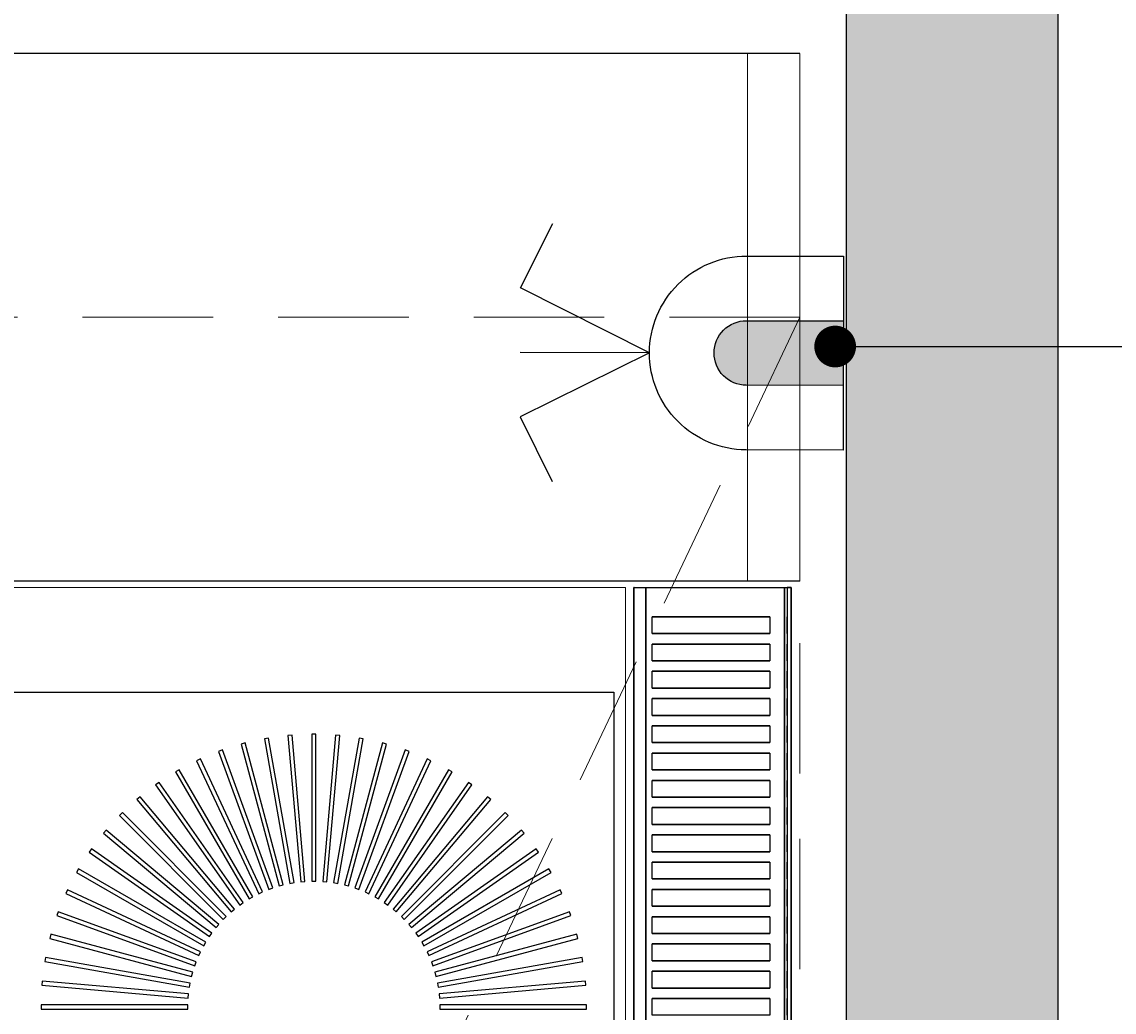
# Model space of a CAD drawing. Header units: millimetres. Extents: x 31882 to 271790, y -35693 to 24917.
# Tile 352 of 524: x 134030 to 134554, y 18720 to 19194. Entities that reach past the tile are written whole.
import ezdxf
from ezdxf import colors
from ezdxf.entities.mleader import LeaderData, LeaderLine
from ezdxf.math import Vec2, Vec3

# ---------------------------------------------------------------- set-up
doc = ezdxf.new("R2010")
doc.units = ezdxf.units.MM
doc.header["$MEASUREMENT"] = 0
doc.linetypes.add('( Dashed )', pattern=[0.75, 0.5, -0.25])
for name, color, linetype, lineweight in [('00 Structural', 2, 'Continuous', 25), ('CKD Equipments', 252, 'Continuous', 0), ('CKD-Electrical Point', 7, 'Continuous', 25), ('CKD-Equipement', 1, 'Continuous', 13), ('CKD-HOOD', 1, '( Dashed )', 15)]:
    doc.layers.add(name, color=color, linetype=linetype, lineweight=lineweight)
for name, color, linetype in [('IQ_200_3D', 1, 'Continuous'), ('IQ_204_2D', 7, 'Continuous'), ('IQ_204_3D', 7, 'Continuous'), ('IQ_WHITE_3D', 7, 'Continuous'), ('xKAM-B3-01-Kitchen$0$A-FURN', 8, 'Continuous')]:
    doc.layers.add(name, color=color, linetype=linetype)
doc.styles.add('I_NOTE', font='txt', dxfattribs={"height": 1.5})

# ---------------------------------------------------------------- blocks, each defined once
blk = doc.blocks.new('A$C18A26B62')
at = {"layer": 'CKD-Electrical Point'}
blk.add_hatch(color=1, dxfattribs=at).paths.add_polyline_path([(15.48, 0), (-15.48, 0), (-15.48, -46.44, 0.414214), (0, -61.92, 0.414214), (15.48, -46.44)])
at = {"layer": 'CKD-Electrical Point', "color": 1}
for p, q in [((0, -92.87), (-30.96, -154.79)), ((0, -92.87), (0, -154.79)), ((0, -92.87), (30.96, -154.79)), ((-30.96, -154.79), (-61.92, -139.31)), ((30.96, -154.79), (61.92, -139.31))]:
    blk.add_line(p, q, dxfattribs=at)
blk.add_lwpolyline([(-46.44, 0), (46.44, 0), (46.44, -46.44, -0.414214), (0, -92.87), (0, -92.87, -0.414214), (-46.44, -46.44), (-46.44, 0)], format="xyb", dxfattribs=at)
blk.add_lwpolyline([(-15.48, 0), (15.48, 0), (15.48, -46.44, -0.414214), (0, -61.92, -0.414214), (-15.48, -46.44)], format="xyb", close=True, dxfattribs=at)
blk = doc.blocks.new('_Dot')
at = {"color": 0, "linetype": 'ByBlock', "lineweight": -2}
blk.add_line((-0.5, 0), (-1, 0), dxfattribs=at)
at = {"color": 0, "linetype": 'ByBlock', "const_width": 0.5}
blk.add_lwpolyline([(-0.25, 0, 1), (0.25, 0, 1)], format="xyb", close=True, dxfattribs=at)

msp = doc.modelspace()

# ---------------------------------------------------------------- hatches: boundary and pattern name
at = {"ltscale": 0.25}
h = msp.add_hatch(color=206, dxfattribs=at)
h.dxf.hatch_style = 1
h.paths.add_polyline_path([(134425.08, 16044.77), (134425.08, 15965.36), (134526.68, 15965.36), (134526.68, 22045.7), (134425.08, 22045.7), (134425.08, 16118.37)])

# ---------------------------------------------------------------- linework, layer by layer
at = {"layer": '00 Structural', "ltscale": 0.25}
for points in [[(134526.68, 15965.36), (134526.68, 22045.7), (134425.08, 22045.7), (134425.08, 22044.1)], [(134425.08, 21891.67), (134425.08, 15965.36)]]:
    msp.add_lwpolyline(points, dxfattribs=at)
at = {"layer": 'CKD Equipments'}
for p, q in [((134377.85, 18926.22), (134377.85, 19179.07)), ((134402.99, 19179.07), (134402.99, 18926.22))]:
    msp.add_line(p, q, dxfattribs=at)
at = {"layer": 'CKD-Equipement', "ltscale": 0.25}
for points, invisible_edges in [([(134319.35, 18923.15, 905), (134313.82, 18872.88, 905), (133741.66, 18872.88, 905), (133741.66, 18923.15, 905)], 1), ([(134319.35, 18923.15, 905), (134313.82, 18872.88, 905), (134313.82, 18168.99, 905), (134319.35, 18118.71, 905)], 5)]:
    msp.add_3dface(points, dxfattribs=dict(at, invisible_edges=invisible_edges))
at = {"layer": 'CKD-HOOD', "color": 1, "linetype": '( Dashed )', "ltscale": 125}
msp.add_lwpolyline([(133452.99, 19052.65), (133452.99, 17052.65), (134402.99, 17052.65), (134402.99, 19052.65), (133452.99, 19052.65), (134402.99, 17052.65), (133452.99, 17052.65), (134402.99, 19052.65)], dxfattribs=at)
at = {"layer": 'IQ_200_3D'}
for points, invisible_edges in [([(134323.61, 18923.15, 923.19), (134323.39, 18923.15, 922.66), (134323.39, 18520.93, 922.66), (134323.61, 18520.93, 923.19)], 2), ([(134323.39, 18923.15, 922.66), (134323.4, 18923.15, 922.09), (134323.4, 18520.93, 922.09), (134323.39, 18520.93, 922.66)], 10), ([(134323.4, 18923.15, 922.09), (134323.62, 18923.15, 921.57), (134323.62, 18520.93, 921.57), (134323.4, 18520.93, 922.09)], 10), ([(134323.61, 18923.15, 923.19), (134327.6, 18923.15, 929.18), (134327.6, 18520.93, 929.18), (134323.61, 18520.93, 923.19)], 2), ([(134323.62, 18923.15, 921.57), (134324.02, 18923.15, 921.16), (134324.02, 18520.93, 921.16), (134323.62, 18520.93, 921.57)], 10), ([(134324.02, 18923.15, 921.16), (134325.25, 18923.15, 920.68), (134325.25, 18520.93, 920.68), (134324.02, 18520.93, 921.16)], 10), ([(134325.25, 18923.15, 920.68), (134326.53, 18923.15, 920.34), (134326.53, 18520.93, 920.34), (134325.25, 18520.93, 920.68)], 10), ([(134326.53, 18923.15, 920.34), (134327.84, 18923.15, 920.14), (134327.84, 18520.93, 920.14), (134326.53, 18520.93, 920.34)], 10), ([(134327.6, 18923.15, 929.18), (134332.1, 18923.15, 934.79), (134332.1, 18909.08, 934.79), (134327.6, 18909.08, 929.18)], 14), ([(134327.84, 18923.15, 920.14), (134329.16, 18923.15, 920.08), (134329.16, 18520.93, 920.08), (134327.84, 18520.93, 920.14)], 8), ([(134332.1, 18923.15, 934.79), (134337.06, 18923.15, 940), (134337.06, 18909.08, 940), (134332.1, 18909.08, 934.79)], 10), ([(134337.06, 18923.15, 940), (134342.46, 18923.15, 944.76), (134342.46, 18909.08, 944.76), (134337.06, 18909.08, 940)], 10), ([(134342.46, 18923.15, 944.76), (134348.24, 18923.15, 949.04), (134348.24, 18909.08, 949.04), (134342.46, 18909.08, 944.76)], 10), ([(134348.24, 18923.15, 949.04), (134354.37, 18923.15, 952.8), (134354.37, 18909.08, 952.8), (134348.24, 18909.08, 949.04)], 10), ([(134354.37, 18923.15, 952.8), (134360.8, 18923.15, 956.03), (134360.8, 18909.08, 956.03), (134354.37, 18909.08, 952.8)], 10), ([(134360.8, 18923.15, 956.03), (134367.49, 18923.15, 958.68), (134367.49, 18909.08, 958.68), (134360.8, 18909.08, 956.03)], 10), ([(134367.49, 18923.15, 958.68), (134374.38, 18923.15, 960.75), (134374.38, 18909.08, 960.75), (134367.49, 18909.08, 958.68)], 10), ([(134374.38, 18923.15, 960.75), (134381.42, 18923.15, 962.22), (134381.42, 18909.08, 962.22), (134374.38, 18909.08, 960.75)], 10), ([(134381.42, 18923.15, 962.22), (134388.57, 18923.15, 963.08), (134388.57, 18909.08, 963.08), (134381.42, 18909.08, 962.22)], 10), ([(134388.57, 18923.15, 963.08), (134396.79, 18923.15, 963.32), (134396.79, 18909.08, 963.32), (134388.57, 18909.08, 963.08)], 12), ([(134395.58, 18923.15, 920.08), (134396.26, 18923.15, 920.06), (134396.26, 18520.93, 920.06), (134395.58, 18520.93, 920.08)], 2), ([(134396.26, 18923.15, 920.06), (134396.93, 18923.15, 920.15), (134396.93, 18520.93, 920.15), (134396.26, 18520.93, 920.06)], 10), ([(134397.56, 18923.15, 963.16), (134396.79, 18923.15, 963.32), (134396.79, 18520.93, 963.32), (134397.56, 18520.93, 963.16)], 8), ([(134396.93, 18923.15, 920.15), (134397.57, 18923.15, 920.35), (134397.57, 18520.93, 920.35), (134396.93, 18520.93, 920.15)], 10), ([(134398.2, 18923.15, 962.72), (134397.56, 18923.15, 963.16), (134397.56, 18520.93, 963.16), (134398.2, 18520.93, 962.72)], 10), ([(134397.57, 18923.15, 920.35), (134398.17, 18923.15, 920.66), (134398.17, 18520.93, 920.66), (134397.57, 18520.93, 920.35)], 10), ([(134398.17, 18923.15, 920.66), (134398.43, 18923.15, 920.97), (134398.43, 18520.93, 920.97), (134398.17, 18520.93, 920.66)], 10), ([(134398.63, 18923.15, 962.07), (134398.2, 18923.15, 962.72), (134398.2, 18520.93, 962.72), (134398.63, 18520.93, 962.07)], 10), ([(134398.43, 18923.15, 920.97), (134398.62, 18923.15, 921.32), (134398.62, 18520.93, 921.32), (134398.43, 18520.93, 920.97)], 10), ([(134398.62, 18923.15, 921.32), (134398.74, 18923.15, 921.7), (134398.74, 18520.93, 921.7), (134398.62, 18520.93, 921.32)], 10), ([(134398.78, 18923.15, 961.31), (134398.63, 18923.15, 962.07), (134398.63, 18520.93, 962.07), (134398.78, 18520.93, 961.31)], 2), ([(134398.74, 18923.15, 921.7), (134398.78, 18923.15, 922.11), (134398.78, 18520.93, 922.11), (134398.74, 18520.93, 921.7)], 8), ([(134327.6, 18909.08, 929.18), (134327.6, 18901.03, 929.18), (134332.1, 18901.03, 934.79), (134332.1, 18909.08, 934.79)], 11), ([(134388.57, 18909.08, 963.08), (134388.57, 18901.03, 963.08), (134396.79, 18901.03, 963.32), (134396.79, 18909.08, 963.32)], 10), ([(134332.1, 18901.03, 934.79), (134337.06, 18901.03, 940), (134337.06, 18896, 940), (134332.1, 18896, 934.79)], 10), ([(134337.06, 18901.03, 940), (134342.46, 18901.03, 944.76), (134342.46, 18896, 944.76), (134337.06, 18896, 940)], 10), ([(134342.46, 18901.03, 944.76), (134348.24, 18901.03, 949.04), (134348.24, 18896, 949.04), (134342.46, 18896, 944.76)], 10), ([(134348.24, 18901.03, 949.04), (134354.37, 18901.03, 952.8), (134354.37, 18896, 952.8), (134348.24, 18896, 949.04)], 10), ([(134354.37, 18901.03, 952.8), (134360.8, 18901.03, 956.03), (134360.8, 18896, 956.03), (134354.37, 18896, 952.8)], 10), ([(134360.8, 18901.03, 956.03), (134367.49, 18901.03, 958.68), (134367.49, 18896, 958.68), (134360.8, 18896, 956.03)], 10), ([(134367.49, 18901.03, 958.68), (134374.38, 18901.03, 960.75), (134374.38, 18896, 960.75), (134367.49, 18896, 958.68)], 10), ([(134374.38, 18901.03, 960.75), (134381.42, 18901.03, 962.22), (134381.42, 18896, 962.22), (134374.38, 18896, 960.75)], 10), ([(134381.42, 18901.03, 962.22), (134388.57, 18901.03, 963.08), (134388.57, 18896, 963.08), (134381.42, 18896, 962.22)], 10), ([(134396.79, 18901.03, 963.32), (134396.79, 18896, 963.32), (134388.57, 18896, 963.08), (134388.57, 18901.03, 963.08)], 14), ([(134327.6, 18896, 929.18), (134327.6, 18887.96, 929.18), (134332.1, 18887.96, 934.79), (134332.1, 18896, 934.79)], 11), ([(134388.57, 18896, 963.08), (134388.57, 18887.96, 963.08), (134396.79, 18887.96, 963.32), (134396.79, 18896, 963.32)], 10), ([(134332.1, 18887.96, 934.79), (134337.06, 18887.96, 940), (134337.06, 18882.93, 940), (134332.1, 18882.93, 934.79)], 10), ([(134337.06, 18887.96, 940), (134342.46, 18887.96, 944.76), (134342.46, 18882.93, 944.76), (134337.06, 18882.93, 940)], 10), ([(134342.46, 18887.96, 944.76), (134348.24, 18887.96, 949.04), (134348.24, 18882.93, 949.04), (134342.46, 18882.93, 944.76)], 10), ([(134348.24, 18887.96, 949.04), (134354.37, 18887.96, 952.8), (134354.37, 18882.93, 952.8), (134348.24, 18882.93, 949.04)], 10), ([(134354.37, 18887.96, 952.8), (134360.8, 18887.96, 956.03), (134360.8, 18882.93, 956.03), (134354.37, 18882.93, 952.8)], 10), ([(134360.8, 18887.96, 956.03), (134367.49, 18887.96, 958.68), (134367.49, 18882.93, 958.68), (134360.8, 18882.93, 956.03)], 10), ([(134367.49, 18887.96, 958.68), (134374.38, 18887.96, 960.75), (134374.38, 18882.93, 960.75), (134367.49, 18882.93, 958.68)], 10), ([(134374.38, 18887.96, 960.75), (134381.42, 18887.96, 962.22), (134381.42, 18882.93, 962.22), (134374.38, 18882.93, 960.75)], 10), ([(134381.42, 18887.96, 962.22), (134388.57, 18887.96, 963.08), (134388.57, 18882.93, 963.08), (134381.42, 18882.93, 962.22)], 10), ([(134396.79, 18887.96, 963.32), (134396.79, 18882.93, 963.32), (134388.57, 18882.93, 963.08), (134388.57, 18887.96, 963.08)], 14), ([(134327.6, 18882.93, 929.18), (134327.6, 18874.89, 929.18), (134332.1, 18874.89, 934.79), (134332.1, 18882.93, 934.79)], 11), ([(134388.57, 18882.93, 963.08), (134388.57, 18874.89, 963.08), (134396.79, 18874.89, 963.32), (134396.79, 18882.93, 963.32)], 10), ([(134332.1, 18874.89, 934.79), (134337.06, 18874.89, 940), (134337.06, 18869.86, 940), (134332.1, 18869.86, 934.79)], 10), ([(134337.06, 18874.89, 940), (134342.46, 18874.89, 944.76), (134342.46, 18869.86, 944.76), (134337.06, 18869.86, 940)], 10), ([(134342.46, 18874.89, 944.76), (134348.24, 18874.89, 949.04), (134348.24, 18869.86, 949.04), (134342.46, 18869.86, 944.76)], 10), ([(134348.24, 18874.89, 949.04), (134354.37, 18874.89, 952.8), (134354.37, 18869.86, 952.8), (134348.24, 18869.86, 949.04)], 10), ([(134354.37, 18874.89, 952.8), (134360.8, 18874.89, 956.03), (134360.8, 18869.86, 956.03), (134354.37, 18869.86, 952.8)], 10), ([(134360.8, 18874.89, 956.03), (134367.49, 18874.89, 958.68), (134367.49, 18869.86, 958.68), (134360.8, 18869.86, 956.03)], 10), ([(134367.49, 18874.89, 958.68), (134374.38, 18874.89, 960.75), (134374.38, 18869.86, 960.75), (134367.49, 18869.86, 958.68)], 10), ([(134374.38, 18874.89, 960.75), (134381.42, 18874.89, 962.22), (134381.42, 18869.86, 962.22), (134374.38, 18869.86, 960.75)], 10), ([(134381.42, 18874.89, 962.22), (134388.57, 18874.89, 963.08), (134388.57, 18869.86, 963.08), (134381.42, 18869.86, 962.22)], 10), ([(134396.79, 18874.89, 963.32), (134396.79, 18869.86, 963.32), (134388.57, 18869.86, 963.08), (134388.57, 18874.89, 963.08)], 14), ([(134327.6, 18869.86, 929.18), (134327.6, 18861.82, 929.18), (134332.1, 18861.82, 934.79), (134332.1, 18869.86, 934.79)], 11), ([(134388.57, 18869.86, 963.08), (134388.57, 18861.82, 963.08), (134396.79, 18861.82, 963.32), (134396.79, 18869.86, 963.32)], 10), ([(134332.1, 18861.82, 934.79), (134337.06, 18861.82, 940), (134337.06, 18856.79, 940), (134332.1, 18856.79, 934.79)], 10), ([(134337.06, 18861.82, 940), (134342.46, 18861.82, 944.76), (134342.46, 18856.79, 944.76), (134337.06, 18856.79, 940)], 10), ([(134342.46, 18861.82, 944.76), (134348.24, 18861.82, 949.04), (134348.24, 18856.79, 949.04), (134342.46, 18856.79, 944.76)], 10), ([(134348.24, 18861.82, 949.04), (134354.37, 18861.82, 952.8), (134354.37, 18856.79, 952.8), (134348.24, 18856.79, 949.04)], 10), ([(134354.37, 18861.82, 952.8), (134360.8, 18861.82, 956.03), (134360.8, 18856.79, 956.03), (134354.37, 18856.79, 952.8)], 10), ([(134360.8, 18861.82, 956.03), (134367.49, 18861.82, 958.68), (134367.49, 18856.79, 958.68), (134360.8, 18856.79, 956.03)], 10), ([(134367.49, 18861.82, 958.68), (134374.38, 18861.82, 960.75), (134374.38, 18856.79, 960.75), (134367.49, 18856.79, 958.68)], 10), ([(134374.38, 18861.82, 960.75), (134381.42, 18861.82, 962.22), (134381.42, 18856.79, 962.22), (134374.38, 18856.79, 960.75)], 10), ([(134381.42, 18861.82, 962.22), (134388.57, 18861.82, 963.08), (134388.57, 18856.79, 963.08), (134381.42, 18856.79, 962.22)], 10), ([(134396.79, 18861.82, 963.32), (134396.79, 18856.79, 963.32), (134388.57, 18856.79, 963.08), (134388.57, 18861.82, 963.08)], 14), ([(134327.6, 18856.79, 929.18), (134327.6, 18848.74, 929.18), (134332.1, 18848.74, 934.79), (134332.1, 18856.79, 934.79)], 11), ([(134388.57, 18856.79, 963.08), (134388.57, 18848.74, 963.08), (134396.79, 18848.74, 963.32), (134396.79, 18856.79, 963.32)], 10), ([(134332.1, 18848.74, 934.79), (134337.06, 18848.74, 940), (134337.06, 18843.72, 940), (134332.1, 18843.72, 934.79)], 10), ([(134337.06, 18848.74, 940), (134342.46, 18848.74, 944.76), (134342.46, 18843.72, 944.76), (134337.06, 18843.72, 940)], 10), ([(134342.46, 18848.74, 944.76), (134348.24, 18848.74, 949.04), (134348.24, 18843.72, 949.04), (134342.46, 18843.72, 944.76)], 10), ([(134348.24, 18848.74, 949.04), (134354.37, 18848.74, 952.8), (134354.37, 18843.72, 952.8), (134348.24, 18843.72, 949.04)], 10), ([(134354.37, 18848.74, 952.8), (134360.8, 18848.74, 956.03), (134360.8, 18843.72, 956.03), (134354.37, 18843.72, 952.8)], 10), ([(134360.8, 18848.74, 956.03), (134367.49, 18848.74, 958.68), (134367.49, 18843.72, 958.68), (134360.8, 18843.72, 956.03)], 10), ([(134367.49, 18848.74, 958.68), (134374.38, 18848.74, 960.75), (134374.38, 18843.72, 960.75), (134367.49, 18843.72, 958.68)], 10), ([(134374.38, 18848.74, 960.75), (134381.42, 18848.74, 962.22), (134381.42, 18843.72, 962.22), (134374.38, 18843.72, 960.75)], 10), ([(134381.42, 18848.74, 962.22), (134388.57, 18848.74, 963.08), (134388.57, 18843.72, 963.08), (134381.42, 18843.72, 962.22)], 10), ([(134396.79, 18848.74, 963.32), (134396.79, 18843.72, 963.32), (134388.57, 18843.72, 963.08), (134388.57, 18848.74, 963.08)], 14), ([(134327.6, 18843.72, 929.18), (134327.6, 18835.67, 929.18), (134332.1, 18835.67, 934.79), (134332.1, 18843.72, 934.79)], 11), ([(134388.57, 18843.72, 963.08), (134388.57, 18835.67, 963.08), (134396.79, 18835.67, 963.32), (134396.79, 18843.72, 963.32)], 10), ([(134332.1, 18835.67, 934.79), (134337.06, 18835.67, 940), (134337.06, 18830.64, 940), (134332.1, 18830.64, 934.79)], 10), ([(134337.06, 18835.67, 940), (134342.46, 18835.67, 944.76), (134342.46, 18830.64, 944.76), (134337.06, 18830.64, 940)], 10), ([(134342.46, 18835.67, 944.76), (134348.24, 18835.67, 949.04), (134348.24, 18830.64, 949.04), (134342.46, 18830.64, 944.76)], 10), ([(134348.24, 18835.67, 949.04), (134354.37, 18835.67, 952.8), (134354.37, 18830.64, 952.8), (134348.24, 18830.64, 949.04)], 10), ([(134354.37, 18835.67, 952.8), (134360.8, 18835.67, 956.03), (134360.8, 18830.64, 956.03), (134354.37, 18830.64, 952.8)], 10), ([(134360.8, 18835.67, 956.03), (134367.49, 18835.67, 958.68), (134367.49, 18830.64, 958.68), (134360.8, 18830.64, 956.03)], 10), ([(134367.49, 18835.67, 958.68), (134374.38, 18835.67, 960.75), (134374.38, 18830.64, 960.75), (134367.49, 18830.64, 958.68)], 10), ([(134374.38, 18835.67, 960.75), (134381.42, 18835.67, 962.22), (134381.42, 18830.64, 962.22), (134374.38, 18830.64, 960.75)], 10), ([(134381.42, 18835.67, 962.22), (134388.57, 18835.67, 963.08), (134388.57, 18830.64, 963.08), (134381.42, 18830.64, 962.22)], 10), ([(134396.79, 18835.67, 963.32), (134396.79, 18830.64, 963.32), (134388.57, 18830.64, 963.08), (134388.57, 18835.67, 963.08)], 14), ([(134327.6, 18830.64, 929.18), (134327.6, 18822.6, 929.18), (134332.1, 18822.6, 934.79), (134332.1, 18830.64, 934.79)], 11), ([(134388.57, 18830.64, 963.08), (134388.57, 18822.6, 963.08), (134396.79, 18822.6, 963.32), (134396.79, 18830.64, 963.32)], 10), ([(134332.1, 18822.6, 934.79), (134337.06, 18822.6, 940), (134337.06, 18817.57, 940), (134332.1, 18817.57, 934.79)], 10), ([(134337.06, 18822.6, 940), (134342.46, 18822.6, 944.76), (134342.46, 18817.57, 944.76), (134337.06, 18817.57, 940)], 10), ([(134342.46, 18822.6, 944.76), (134348.24, 18822.6, 949.04), (134348.24, 18817.57, 949.04), (134342.46, 18817.57, 944.76)], 10), ([(134348.24, 18822.6, 949.04), (134354.37, 18822.6, 952.8), (134354.37, 18817.57, 952.8), (134348.24, 18817.57, 949.04)], 10), ([(134354.37, 18822.6, 952.8), (134360.8, 18822.6, 956.03), (134360.8, 18817.57, 956.03), (134354.37, 18817.57, 952.8)], 10), ([(134360.8, 18822.6, 956.03), (134367.49, 18822.6, 958.68), (134367.49, 18817.57, 958.68), (134360.8, 18817.57, 956.03)], 10), ([(134367.49, 18822.6, 958.68), (134374.38, 18822.6, 960.75), (134374.38, 18817.57, 960.75), (134367.49, 18817.57, 958.68)], 10), ([(134374.38, 18822.6, 960.75), (134381.42, 18822.6, 962.22), (134381.42, 18817.57, 962.22), (134374.38, 18817.57, 960.75)], 10), ([(134381.42, 18822.6, 962.22), (134388.57, 18822.6, 963.08), (134388.57, 18817.57, 963.08), (134381.42, 18817.57, 962.22)], 10), ([(134396.79, 18822.6, 963.32), (134396.79, 18817.57, 963.32), (134388.57, 18817.57, 963.08), (134388.57, 18822.6, 963.08)], 14), ([(134327.6, 18817.57, 929.18), (134327.6, 18809.53, 929.18), (134332.1, 18809.53, 934.79), (134332.1, 18817.57, 934.79)], 11), ([(134388.57, 18817.57, 963.08), (134388.57, 18809.53, 963.08), (134396.79, 18809.53, 963.32), (134396.79, 18817.57, 963.32)], 10), ([(134332.1, 18809.53, 934.79), (134337.06, 18809.53, 940), (134337.06, 18804.5, 940), (134332.1, 18804.5, 934.79)], 10), ([(134337.06, 18809.53, 940), (134342.46, 18809.53, 944.76), (134342.46, 18804.5, 944.76), (134337.06, 18804.5, 940)], 10), ([(134342.46, 18809.53, 944.76), (134348.24, 18809.53, 949.04), (134348.24, 18804.5, 949.04), (134342.46, 18804.5, 944.76)], 10), ([(134348.24, 18809.53, 949.04), (134354.37, 18809.53, 952.8), (134354.37, 18804.5, 952.8), (134348.24, 18804.5, 949.04)], 10), ([(134354.37, 18809.53, 952.8), (134360.8, 18809.53, 956.03), (134360.8, 18804.5, 956.03), (134354.37, 18804.5, 952.8)], 10), ([(134360.8, 18809.53, 956.03), (134367.49, 18809.53, 958.68), (134367.49, 18804.5, 958.68), (134360.8, 18804.5, 956.03)], 10), ([(134367.49, 18809.53, 958.68), (134374.38, 18809.53, 960.75), (134374.38, 18804.5, 960.75), (134367.49, 18804.5, 958.68)], 10), ([(134374.38, 18809.53, 960.75), (134381.42, 18809.53, 962.22), (134381.42, 18804.5, 962.22), (134374.38, 18804.5, 960.75)], 10), ([(134381.42, 18809.53, 962.22), (134388.57, 18809.53, 963.08), (134388.57, 18804.5, 963.08), (134381.42, 18804.5, 962.22)], 10), ([(134396.79, 18809.53, 963.32), (134396.79, 18804.5, 963.32), (134388.57, 18804.5, 963.08), (134388.57, 18809.53, 963.08)], 14), ([(134327.6, 18804.5, 929.18), (134327.6, 18796.46, 929.18), (134332.1, 18796.46, 934.79), (134332.1, 18804.5, 934.79)], 11), ([(134388.57, 18804.5, 963.08), (134388.57, 18796.46, 963.08), (134396.79, 18796.46, 963.32), (134396.79, 18804.5, 963.32)], 10), ([(134332.1, 18796.46, 934.79), (134337.06, 18796.46, 940), (134337.06, 18791.43, 940), (134332.1, 18791.43, 934.79)], 10), ([(134337.06, 18796.46, 940), (134342.46, 18796.46, 944.76), (134342.46, 18791.43, 944.76), (134337.06, 18791.43, 940)], 10), ([(134342.46, 18796.46, 944.76), (134348.24, 18796.46, 949.04), (134348.24, 18791.43, 949.04), (134342.46, 18791.43, 944.76)], 10), ([(134348.24, 18796.46, 949.04), (134354.37, 18796.46, 952.8), (134354.37, 18791.43, 952.8), (134348.24, 18791.43, 949.04)], 10), ([(134354.37, 18796.46, 952.8), (134360.8, 18796.46, 956.03), (134360.8, 18791.43, 956.03), (134354.37, 18791.43, 952.8)], 10), ([(134360.8, 18796.46, 956.03), (134367.49, 18796.46, 958.68), (134367.49, 18791.43, 958.68), (134360.8, 18791.43, 956.03)], 10), ([(134367.49, 18796.46, 958.68), (134374.38, 18796.46, 960.75), (134374.38, 18791.43, 960.75), (134367.49, 18791.43, 958.68)], 10), ([(134374.38, 18796.46, 960.75), (134381.42, 18796.46, 962.22), (134381.42, 18791.43, 962.22), (134374.38, 18791.43, 960.75)], 10), ([(134381.42, 18796.46, 962.22), (134388.57, 18796.46, 963.08), (134388.57, 18791.43, 963.08), (134381.42, 18791.43, 962.22)], 10), ([(134396.79, 18796.46, 963.32), (134396.79, 18791.43, 963.32), (134388.57, 18791.43, 963.08), (134388.57, 18796.46, 963.08)], 14), ([(134327.6, 18791.43, 929.18), (134327.6, 18783.38, 929.18), (134332.1, 18783.38, 934.79), (134332.1, 18791.43, 934.79)], 11), ([(134388.57, 18791.43, 963.08), (134388.57, 18783.38, 963.08), (134396.79, 18783.38, 963.32), (134396.79, 18791.43, 963.32)], 10), ([(134332.1, 18783.38, 934.79), (134337.06, 18783.38, 940), (134337.06, 18778.36, 940), (134332.1, 18778.36, 934.79)], 10), ([(134337.06, 18783.38, 940), (134342.46, 18783.38, 944.76), (134342.46, 18778.36, 944.76), (134337.06, 18778.36, 940)], 10), ([(134342.46, 18783.38, 944.76), (134348.24, 18783.38, 949.04), (134348.24, 18778.36, 949.04), (134342.46, 18778.36, 944.76)], 10), ([(134348.24, 18783.38, 949.04), (134354.37, 18783.38, 952.8), (134354.37, 18778.36, 952.8), (134348.24, 18778.36, 949.04)], 10), ([(134354.37, 18783.38, 952.8), (134360.8, 18783.38, 956.03), (134360.8, 18778.36, 956.03), (134354.37, 18778.36, 952.8)], 10), ([(134360.8, 18783.38, 956.03), (134367.49, 18783.38, 958.68), (134367.49, 18778.36, 958.68), (134360.8, 18778.36, 956.03)], 10), ([(134367.49, 18783.38, 958.68), (134374.38, 18783.38, 960.75), (134374.38, 18778.36, 960.75), (134367.49, 18778.36, 958.68)], 10), ([(134374.38, 18783.38, 960.75), (134381.42, 18783.38, 962.22), (134381.42, 18778.36, 962.22), (134374.38, 18778.36, 960.75)], 10), ([(134381.42, 18783.38, 962.22), (134388.57, 18783.38, 963.08), (134388.57, 18778.36, 963.08), (134381.42, 18778.36, 962.22)], 10), ([(134396.79, 18783.38, 963.32), (134396.79, 18778.36, 963.32), (134388.57, 18778.36, 963.08), (134388.57, 18783.38, 963.08)], 14), ([(134327.6, 18778.36, 929.18), (134327.6, 18770.31, 929.18), (134332.1, 18770.31, 934.79), (134332.1, 18778.36, 934.79)], 11), ([(134388.57, 18778.36, 963.08), (134388.57, 18770.31, 963.08), (134396.79, 18770.31, 963.32), (134396.79, 18778.36, 963.32)], 10), ([(134332.1, 18770.31, 934.79), (134337.06, 18770.31, 940), (134337.06, 18765.28, 940), (134332.1, 18765.28, 934.79)], 10), ([(134337.06, 18770.31, 940), (134342.46, 18770.31, 944.76), (134342.46, 18765.28, 944.76), (134337.06, 18765.28, 940)], 10), ([(134342.46, 18770.31, 944.76), (134348.24, 18770.31, 949.04), (134348.24, 18765.28, 949.04), (134342.46, 18765.28, 944.76)], 10), ([(134348.24, 18770.31, 949.04), (134354.37, 18770.31, 952.8), (134354.37, 18765.28, 952.8), (134348.24, 18765.28, 949.04)], 10), ([(134354.37, 18770.31, 952.8), (134360.8, 18770.31, 956.03), (134360.8, 18765.28, 956.03), (134354.37, 18765.28, 952.8)], 10), ([(134360.8, 18770.31, 956.03), (134367.49, 18770.31, 958.68), (134367.49, 18765.28, 958.68), (134360.8, 18765.28, 956.03)], 10), ([(134367.49, 18770.31, 958.68), (134374.38, 18770.31, 960.75), (134374.38, 18765.28, 960.75), (134367.49, 18765.28, 958.68)], 10), ([(134374.38, 18770.31, 960.75), (134381.42, 18770.31, 962.22), (134381.42, 18765.28, 962.22), (134374.38, 18765.28, 960.75)], 10), ([(134381.42, 18770.31, 962.22), (134388.57, 18770.31, 963.08), (134388.57, 18765.28, 963.08), (134381.42, 18765.28, 962.22)], 10), ([(134396.79, 18770.31, 963.32), (134396.79, 18765.28, 963.32), (134388.57, 18765.28, 963.08), (134388.57, 18770.31, 963.08)], 14), ([(134327.6, 18765.28, 929.18), (134327.6, 18757.24, 929.18), (134332.1, 18757.24, 934.79), (134332.1, 18765.28, 934.79)], 11), ([(134388.57, 18765.28, 963.08), (134388.57, 18757.24, 963.08), (134396.79, 18757.24, 963.32), (134396.79, 18765.28, 963.32)], 10), ([(134332.1, 18757.24, 934.79), (134337.06, 18757.24, 940), (134337.06, 18752.21, 940), (134332.1, 18752.21, 934.79)], 10), ([(134337.06, 18757.24, 940), (134342.46, 18757.24, 944.76), (134342.46, 18752.21, 944.76), (134337.06, 18752.21, 940)], 10), ([(134342.46, 18757.24, 944.76), (134348.24, 18757.24, 949.04), (134348.24, 18752.21, 949.04), (134342.46, 18752.21, 944.76)], 10), ([(134348.24, 18757.24, 949.04), (134354.37, 18757.24, 952.8), (134354.37, 18752.21, 952.8), (134348.24, 18752.21, 949.04)], 10), ([(134354.37, 18757.24, 952.8), (134360.8, 18757.24, 956.03), (134360.8, 18752.21, 956.03), (134354.37, 18752.21, 952.8)], 10), ([(134360.8, 18757.24, 956.03), (134367.49, 18757.24, 958.68), (134367.49, 18752.21, 958.68), (134360.8, 18752.21, 956.03)], 10), ([(134367.49, 18757.24, 958.68), (134374.38, 18757.24, 960.75), (134374.38, 18752.21, 960.75), (134367.49, 18752.21, 958.68)], 10), ([(134374.38, 18757.24, 960.75), (134381.42, 18757.24, 962.22), (134381.42, 18752.21, 962.22), (134374.38, 18752.21, 960.75)], 10), ([(134381.42, 18757.24, 962.22), (134388.57, 18757.24, 963.08), (134388.57, 18752.21, 963.08), (134381.42, 18752.21, 962.22)], 10), ([(134396.79, 18757.24, 963.32), (134396.79, 18752.21, 963.32), (134388.57, 18752.21, 963.08), (134388.57, 18757.24, 963.08)], 14), ([(134327.6, 18752.21, 929.18), (134327.6, 18744.17, 929.18), (134332.1, 18744.17, 934.79), (134332.1, 18752.21, 934.79)], 11), ([(134388.57, 18752.21, 963.08), (134388.57, 18744.17, 963.08), (134396.79, 18744.17, 963.32), (134396.79, 18752.21, 963.32)], 10), ([(134332.1, 18744.17, 934.79), (134337.06, 18744.17, 940), (134337.06, 18739.14, 940), (134332.1, 18739.14, 934.79)], 10), ([(134337.06, 18744.17, 940), (134342.46, 18744.17, 944.76), (134342.46, 18739.14, 944.76), (134337.06, 18739.14, 940)], 10), ([(134342.46, 18744.17, 944.76), (134348.24, 18744.17, 949.04), (134348.24, 18739.14, 949.04), (134342.46, 18739.14, 944.76)], 10), ([(134348.24, 18744.17, 949.04), (134354.37, 18744.17, 952.8), (134354.37, 18739.14, 952.8), (134348.24, 18739.14, 949.04)], 10), ([(134354.37, 18744.17, 952.8), (134360.8, 18744.17, 956.03), (134360.8, 18739.14, 956.03), (134354.37, 18739.14, 952.8)], 10), ([(134360.8, 18744.17, 956.03), (134367.49, 18744.17, 958.68), (134367.49, 18739.14, 958.68), (134360.8, 18739.14, 956.03)], 10), ([(134367.49, 18744.17, 958.68), (134374.38, 18744.17, 960.75), (134374.38, 18739.14, 960.75), (134367.49, 18739.14, 958.68)], 10), ([(134374.38, 18744.17, 960.75), (134381.42, 18744.17, 962.22), (134381.42, 18739.14, 962.22), (134374.38, 18739.14, 960.75)], 10), ([(134381.42, 18744.17, 962.22), (134388.57, 18744.17, 963.08), (134388.57, 18739.14, 963.08), (134381.42, 18739.14, 962.22)], 10), ([(134396.79, 18744.17, 963.32), (134396.79, 18739.14, 963.32), (134388.57, 18739.14, 963.08), (134388.57, 18744.17, 963.08)], 14), ([(134327.6, 18739.14, 929.18), (134327.6, 18731.09, 929.18), (134332.1, 18731.09, 934.79), (134332.1, 18739.14, 934.79)], 11), ([(134388.57, 18739.14, 963.08), (134388.57, 18731.09, 963.08), (134396.79, 18731.09, 963.32), (134396.79, 18739.14, 963.32)], 10), ([(134332.1, 18731.09, 934.79), (134337.06, 18731.09, 940), (134337.06, 18726.07, 940), (134332.1, 18726.07, 934.79)], 10), ([(134337.06, 18731.09, 940), (134342.46, 18731.09, 944.76), (134342.46, 18726.07, 944.76), (134337.06, 18726.07, 940)], 10), ([(134342.46, 18731.09, 944.76), (134348.24, 18731.09, 949.04), (134348.24, 18726.07, 949.04), (134342.46, 18726.07, 944.76)], 10), ([(134348.24, 18731.09, 949.04), (134354.37, 18731.09, 952.8), (134354.37, 18726.07, 952.8), (134348.24, 18726.07, 949.04)], 10), ([(134354.37, 18731.09, 952.8), (134360.8, 18731.09, 956.03), (134360.8, 18726.07, 956.03), (134354.37, 18726.07, 952.8)], 10), ([(134360.8, 18731.09, 956.03), (134367.49, 18731.09, 958.68), (134367.49, 18726.07, 958.68), (134360.8, 18726.07, 956.03)], 10), ([(134367.49, 18731.09, 958.68), (134374.38, 18731.09, 960.75), (134374.38, 18726.07, 960.75), (134367.49, 18726.07, 958.68)], 10), ([(134374.38, 18731.09, 960.75), (134381.42, 18731.09, 962.22), (134381.42, 18726.07, 962.22), (134374.38, 18726.07, 960.75)], 10), ([(134381.42, 18731.09, 962.22), (134388.57, 18731.09, 963.08), (134388.57, 18726.07, 963.08), (134381.42, 18726.07, 962.22)], 10), ([(134396.79, 18731.09, 963.32), (134396.79, 18726.07, 963.32), (134388.57, 18726.07, 963.08), (134388.57, 18731.09, 963.08)], 14), ([(134327.6, 18726.07, 929.18), (134327.6, 18718.02, 929.18), (134332.1, 18718.02, 934.79), (134332.1, 18726.07, 934.79)], 11), ([(134388.57, 18726.07, 963.08), (134388.57, 18718.02, 963.08), (134396.79, 18718.02, 963.32), (134396.79, 18726.07, 963.32)], 10)]:
    msp.add_3dface(points, dxfattribs=dict(at, invisible_edges=invisible_edges))
for points in [[(134329.16, 18923.15, 920.08), (134395.58, 18923.15, 920.08), (134395.58, 18520.93, 920.08), (134329.16, 18520.93, 920.08)], [(134398.78, 18923.15, 922.11), (134398.78, 18923.15, 961.31), (134398.78, 18520.93, 961.31), (134398.78, 18520.93, 922.11)]]:
    msp.add_3dface(points, dxfattribs=at)
at = {"layer": 'IQ_204_2D'}
for points in [[(134398.78, 18923.15), (134398.78, 18520.93), (134323.37, 18520.93), (134323.37, 18923.15)], [(134388.57, 18909.08), (134388.57, 18901.03), (134332.1, 18901.03), (134332.1, 18909.08)], [(134388.57, 18896), (134388.57, 18887.96), (134332.1, 18887.96), (134332.1, 18896)], [(134388.57, 18882.93), (134388.57, 18874.89), (134332.1, 18874.89), (134332.1, 18882.93)], [(134313.82, 18872.88), (134313.82, 18168.99), (133741.66, 18168.99), (133741.66, 18872.88)], [(134388.57, 18869.86), (134388.57, 18861.82), (134332.1, 18861.82), (134332.1, 18869.86)], [(134388.57, 18856.79), (134388.57, 18848.74), (134332.1, 18848.74), (134332.1, 18856.79)], [(134148.31, 18850.95), (134146.33, 18850.61), (134158.55, 18781.29), (134160.54, 18781.64)], [(134159.63, 18852.36), (134157.63, 18852.18), (134163.76, 18782.06), (134165.76, 18782.24)], [(134171.03, 18852.77), (134169.02, 18852.77), (134169.02, 18782.38), (134171.03, 18782.38)], [(134182.42, 18852.18), (134180.41, 18852.36), (134174.28, 18782.24), (134176.28, 18782.06)], [(134193.71, 18850.61), (134191.73, 18850.95), (134179.51, 18781.64), (134181.49, 18781.29)], [(134126.26, 18845.23), (134124.37, 18844.54), (134148.44, 18778.39), (134150.33, 18779.08)], [(134137.16, 18848.57), (134135.22, 18848.05), (134153.43, 18780.06), (134155.38, 18780.58)], [(134204.83, 18848.05), (134202.88, 18848.57), (134184.67, 18780.58), (134186.61, 18780.06)], [(134215.68, 18844.54), (134213.79, 18845.23), (134189.71, 18779.08), (134191.6, 18778.39)], [(134115.69, 18840.94), (134113.86, 18840.09), (134143.61, 18776.3), (134145.43, 18777.15)], [(134226.18, 18840.09), (134224.36, 18840.94), (134194.61, 18777.15), (134196.43, 18776.3)], [(134388.57, 18843.72), (134388.57, 18835.67), (134332.1, 18835.67), (134332.1, 18843.72)], [(134105.53, 18835.76), (134103.79, 18834.75), (134138.98, 18773.79), (134140.73, 18774.8)], [(134236.25, 18834.75), (134234.51, 18835.76), (134199.32, 18774.8), (134201.06, 18773.79)], [(134095.87, 18829.7), (134094.22, 18828.55), (134134.59, 18770.89), (134136.24, 18772.04)], [(134245.82, 18828.55), (134244.18, 18829.7), (134203.8, 18772.04), (134205.45, 18770.89)], [(134388.57, 18830.64), (134388.57, 18822.6), (134332.1, 18822.6), (134332.1, 18830.64)], [(134086.77, 18822.83), (134085.22, 18821.54), (134130.47, 18767.62), (134132.01, 18768.91)], [(134254.82, 18821.54), (134253.28, 18822.83), (134208.03, 18768.91), (134209.57, 18767.62)], [(134078.3, 18815.19), (134076.88, 18813.77), (134126.65, 18764), (134128.07, 18765.42)], [(134263.17, 18813.77), (134261.74, 18815.19), (134211.97, 18765.42), (134213.39, 18764)], [(134388.57, 18817.57), (134388.57, 18809.53), (134332.1, 18809.53), (134332.1, 18817.57)], [(134070.53, 18806.84), (134069.24, 18805.3), (134123.16, 18760.06), (134124.45, 18761.6)], [(134270.81, 18805.3), (134269.51, 18806.84), (134215.59, 18761.6), (134216.89, 18760.06)], [(134388.57, 18804.5), (134388.57, 18796.46), (134332.1, 18796.46), (134332.1, 18804.5)], [(134063.52, 18797.85), (134062.36, 18796.2), (134120.02, 18755.83), (134121.18, 18757.47)], [(134277.68, 18796.2), (134276.53, 18797.85), (134218.87, 18757.47), (134220.02, 18755.83)], [(134057.32, 18788.28), (134056.31, 18786.53), (134117.27, 18751.34), (134118.27, 18753.08)], [(134283.73, 18786.53), (134282.73, 18788.28), (134221.77, 18753.08), (134222.77, 18751.34)], [(134388.57, 18791.43), (134388.57, 18783.38), (134332.1, 18783.38), (134332.1, 18791.43)], [(134051.97, 18778.2), (134051.12, 18776.38), (134114.92, 18746.63), (134115.77, 18748.45)], [(134288.92, 18776.38), (134288.07, 18778.2), (134224.28, 18748.45), (134225.13, 18746.63)], [(134388.57, 18778.36), (134388.57, 18770.31), (134332.1, 18770.31), (134332.1, 18778.36)], [(134047.53, 18767.7), (134046.84, 18765.81), (134112.98, 18741.73), (134113.67, 18743.62)], [(134293.2, 18765.81), (134292.52, 18767.7), (134226.37, 18743.62), (134227.06, 18741.73)], [(134388.57, 18765.28), (134388.57, 18757.24), (134332.1, 18757.24), (134332.1, 18765.28)], [(134044.01, 18756.85), (134043.49, 18754.91), (134111.48, 18736.69), (134112, 18738.63)], [(134296.55, 18754.91), (134296.03, 18756.85), (134228.04, 18738.63), (134228.56, 18736.69)], [(134388.57, 18752.21), (134388.57, 18744.17), (134332.1, 18744.17), (134332.1, 18752.21)], [(134041.46, 18745.73), (134041.11, 18743.75), (134110.43, 18731.53), (134110.78, 18733.51)], [(134298.93, 18743.75), (134298.58, 18745.73), (134229.26, 18733.51), (134229.61, 18731.53)], [(134388.57, 18739.14), (134388.57, 18731.09), (134332.1, 18731.09), (134332.1, 18739.14)], [(134039.88, 18734.44), (134039.71, 18732.44), (134109.83, 18726.3), (134110.01, 18728.3)], [(134300.33, 18732.44), (134300.16, 18734.44), (134230.04, 18728.3), (134230.21, 18726.3)], [(134388.57, 18726.07), (134388.57, 18718.02), (134332.1, 18718.02), (134332.1, 18726.07)], [(134039.3, 18723.05), (134039.3, 18721.04), (134109.69, 18721.04), (134109.69, 18723.05)], [(134300.74, 18721.04), (134300.74, 18723.05), (134230.35, 18723.05), (134230.35, 18721.04)]]:
    msp.add_lwpolyline(points, close=True, dxfattribs=at)
at = {"layer": 'IQ_204_3D'}
msp.add_3dface([(134313.82, 18872.88, 905), (134313.82, 18168.99, 905), (133741.66, 18168.99, 905), (133741.66, 18872.88, 905)], dxfattribs=at)
at = {"layer": 'IQ_WHITE_3D', "elevation": 905.3}
for points in [[(134148.31, 18850.95), (134146.33, 18850.61), (134158.55, 18781.29), (134160.54, 18781.64)], [(134159.63, 18852.36), (134157.63, 18852.18), (134163.76, 18782.06), (134165.76, 18782.24)], [(134171.03, 18852.77), (134169.02, 18852.77), (134169.02, 18782.38), (134171.03, 18782.38)], [(134182.42, 18852.18), (134180.41, 18852.36), (134174.28, 18782.24), (134176.28, 18782.06)], [(134193.71, 18850.61), (134191.73, 18850.95), (134179.51, 18781.64), (134181.49, 18781.29)], [(134126.26, 18845.23), (134124.37, 18844.54), (134148.44, 18778.39), (134150.33, 18779.08)], [(134137.16, 18848.57), (134135.22, 18848.05), (134153.43, 18780.06), (134155.38, 18780.58)], [(134204.83, 18848.05), (134202.88, 18848.57), (134184.67, 18780.58), (134186.61, 18780.06)], [(134215.68, 18844.54), (134213.79, 18845.23), (134189.71, 18779.08), (134191.6, 18778.39)], [(134115.69, 18840.94), (134113.86, 18840.09), (134143.61, 18776.3), (134145.43, 18777.15)], [(134226.18, 18840.09), (134224.36, 18840.94), (134194.61, 18777.15), (134196.43, 18776.3)], [(134105.53, 18835.76), (134103.79, 18834.75), (134138.98, 18773.79), (134140.73, 18774.8)], [(134236.25, 18834.75), (134234.51, 18835.76), (134199.32, 18774.8), (134201.06, 18773.79)], [(134095.87, 18829.7), (134094.22, 18828.55), (134134.59, 18770.89), (134136.24, 18772.04)], [(134245.82, 18828.55), (134244.18, 18829.7), (134203.8, 18772.04), (134205.45, 18770.89)], [(134086.77, 18822.83), (134085.22, 18821.54), (134130.47, 18767.62), (134132.01, 18768.91)], [(134254.82, 18821.54), (134253.28, 18822.83), (134208.03, 18768.91), (134209.57, 18767.62)], [(134078.3, 18815.19), (134076.88, 18813.77), (134126.65, 18764), (134128.07, 18765.42)], [(134263.17, 18813.77), (134261.74, 18815.19), (134211.97, 18765.42), (134213.39, 18764)], [(134070.53, 18806.84), (134069.24, 18805.3), (134123.16, 18760.06), (134124.45, 18761.6)], [(134270.81, 18805.3), (134269.51, 18806.84), (134215.59, 18761.6), (134216.89, 18760.06)], [(134063.52, 18797.85), (134062.36, 18796.2), (134120.02, 18755.83), (134121.18, 18757.47)], [(134277.68, 18796.2), (134276.53, 18797.85), (134218.87, 18757.47), (134220.02, 18755.83)], [(134057.32, 18788.28), (134056.31, 18786.53), (134117.27, 18751.34), (134118.27, 18753.08)], [(134283.73, 18786.53), (134282.73, 18788.28), (134221.77, 18753.08), (134222.77, 18751.34)], [(134051.97, 18778.2), (134051.12, 18776.38), (134114.92, 18746.63), (134115.77, 18748.45)], [(134288.92, 18776.38), (134288.07, 18778.2), (134224.28, 18748.45), (134225.13, 18746.63)], [(134047.53, 18767.7), (134046.84, 18765.81), (134112.98, 18741.73), (134113.67, 18743.62)], [(134293.2, 18765.81), (134292.52, 18767.7), (134226.37, 18743.62), (134227.06, 18741.73)], [(134044.01, 18756.85), (134043.49, 18754.91), (134111.48, 18736.69), (134112, 18738.63)], [(134296.55, 18754.91), (134296.03, 18756.85), (134228.04, 18738.63), (134228.56, 18736.69)], [(134041.46, 18745.73), (134041.11, 18743.75), (134110.43, 18731.53), (134110.78, 18733.51)], [(134298.93, 18743.75), (134298.58, 18745.73), (134229.26, 18733.51), (134229.61, 18731.53)], [(134039.88, 18734.44), (134039.71, 18732.44), (134109.83, 18726.3), (134110.01, 18728.3)], [(134300.33, 18732.44), (134300.16, 18734.44), (134230.04, 18728.3), (134230.21, 18726.3)], [(134039.3, 18723.05), (134039.3, 18721.04), (134109.69, 18721.04), (134109.69, 18723.05)], [(134300.74, 18721.04), (134300.74, 18723.05), (134230.35, 18723.05), (134230.35, 18721.04)]]:
    msp.add_lwpolyline(points, close=True, dxfattribs=at)
at = {"layer": 'xKAM-B3-01-Kitchen$0$A-FURN'}
for p, q in [((134402.99, 19179.07), (133636.76, 19179.07)), ((134402.99, 18926.22), (133636.76, 18926.22))]:
    msp.add_line(p, q, dxfattribs=at)

# ---------------------------------------------------------------- block references
at = {"layer": 'CKD-Electrical Point', "color": 2, "lineweight": 50, "extrusion": (0, 0, -1), "xscale": -1, "zscale": -1, "rotation": 90.13981128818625}
msp.add_blockref('A$C18A26B62', (-134423.75, 19035.44), dxfattribs=at)

# ---------------------------------------------------------------- leaders
at = {"ltscale": 0.25}
ml = msp.add_multileader_mtext('Standard', dxfattribs=at)
ml.set_content(' ', color=4, style='I_NOTE')
ml.set_leader_properties(color=256)
ml.set_arrow_properties(name='DOT')
ml.build(insert=Vec2(0, 0))
ml.multileader.update_dxf_attribs({"has_dogleg": 0, "text_right_attachment_type": 3, "dogleg_length": 3, "arrow_head_size": 20})
ctx = ml.context
ctx.base_point, ctx.char_height, ctx.arrow_head_size, ctx.landing_gap_size, ctx.plane_origin = Vec3(134730.43, 19038.64), 1.5, 20, 1, Vec3(134419.87, 19038.64)
ctx.right_attachment = 3
notes = []
notes.append((ctx, [(0, (1, 1, 0), (134727.43, 19038.64), (1, 0), 3, [(0, [(134419.87, 19038.64)], 0, [])])]))
ctx.mtext.insert, ctx.mtext.flow_direction = Vec3(134731.43, 19039.54), 5
for ctx, leaders in notes:
    for number, flags, end, landing, length, lines in leaders:
        leader = LeaderData()
        leader.index, (leader.has_last_leader_line, leader.has_dogleg_vector, leader.attachment_direction) = number, flags
        leader.last_leader_point, leader.dogleg_vector, leader.dogleg_length = Vec3(end), Vec3(landing), length
        for number, points, colour, breaks in lines:
            line = LeaderLine()
            line.index, line.vertices, line.color, line.breaks = number, Vec3.list(points), colors.encode_raw_color(colour), breaks
            leader.lines.append(line)
        ctx.leaders.append(leader)

doc.saveas('drawing.dxf')
